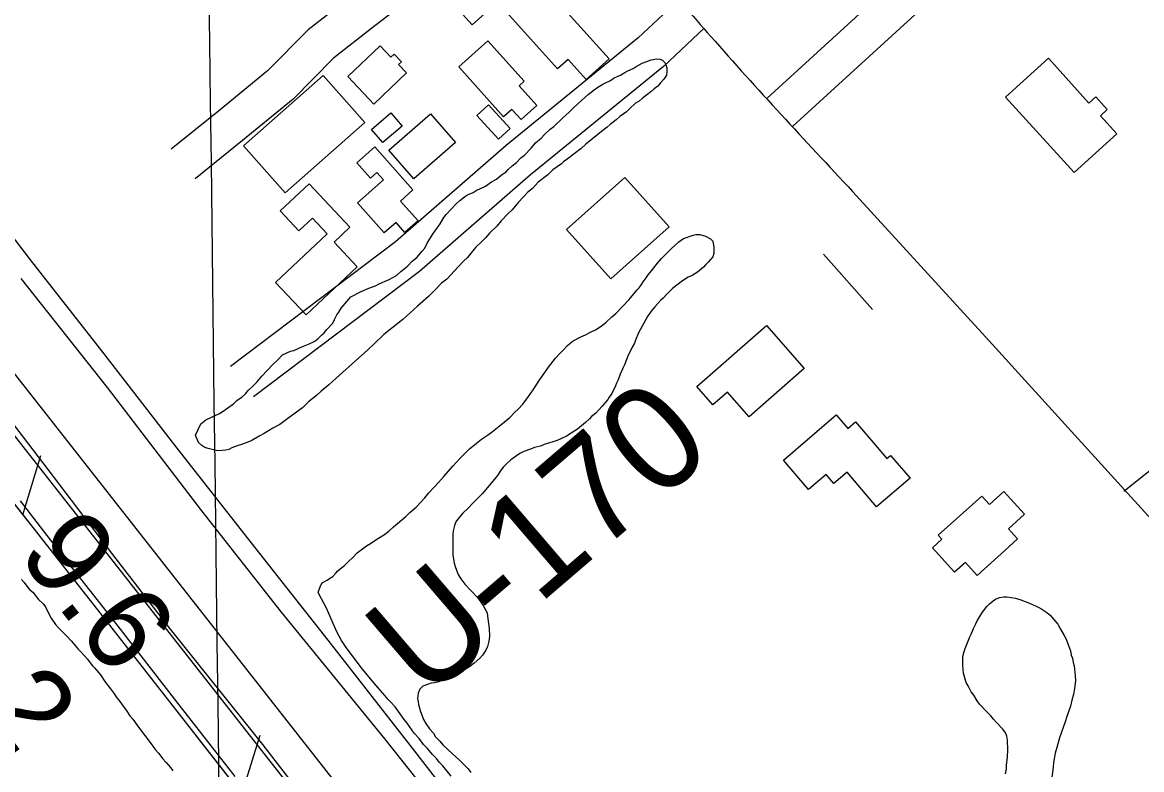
# Model space of a CAD drawing. Extents: x 3704301 to 3742427, y 506229 to 532009.
# Drawn here: x 3729457 to 3730339, y 518336 to 518924 of the extents above; entities that cross this region are included whole.
import ezdxf

# ---------------------------------------------------------------- set-up
doc = ezdxf.new("R2010")
doc.units = 0
for name, color, linetype in [('V-BLDG-OTLN', 7, 'Continuous'), ('V-FLOD-BASE', 7, 'Continuous'), ('V-GRID-MAJR', 7, 'Continuous'), ('V-LEVE-TOET', 7, 'Continuous'), ('V-RAIL-TRAK', 7, 'Continuous'), ('V-RIVR-RANG', 7, 'Continuous'), ('V-RIVR-RANG-IDEN', 7, 'Continuous'), ('V-ROAD-CNTR', 7, 'Continuous'), ('V-RRAP-FSHR', 7, 'Continuous'), ('V-SITE-VEGE', 7, 'Continuous'), ('V-SURV-LINE', 7, 'Continuous'), ('V-TOPO-SHOR', 7, 'Continuous')]:
    doc.layers.add(name, color=color, linetype=linetype)

msp = doc.modelspace()

# ---------------------------------------------------------------- linework, layer by layer
at = {"layer": 'V-BLDG-OTLN'}
for points in [[(3729783.96, 518953.33), (3729833.91, 518998.22), (3729860.94, 518968.15), (3729857.38, 518964.95), (3729919.64, 518895.68), (3729901.5, 518879.38), (3729887.19, 518895.29), (3729878.8, 518887.75), (3729831.57, 518940.3), (3729811.71, 518922.45)], [(3729734.1, 518860.13), (3729713.65, 518881.74), (3729739.2, 518905.93), (3729747.64, 518897.01), (3729750.13, 518899.36), (3729755.86, 518893.3), (3729753.7, 518891.27), (3729759.99, 518884.62)], [(3729836.43, 518850.07), (3729801.08, 518889.33), (3729823.98, 518909.95), (3729852.64, 518878.12), (3729848.55, 518874.43), (3729862.51, 518858.92), (3729850.21, 518847.86), (3729842.94, 518855.93)], [(3730285.81, 518806.07), (3730231.89, 518865.65), (3730265.58, 518896.14), (3730297.5, 518860.87), (3730302.94, 518865.79), (3730312.05, 518855.72), (3730306.62, 518850.8), (3730319.51, 518836.56)], [(3729631.46, 518827.05), (3729694.24, 518882.63), (3729727.04, 518845.58), (3729664.25, 518790)], [(3729732.4, 518840.16), (3729747.65, 518853.09), (3729756.48, 518842.67), (3729741.23, 518829.75)], [(3729745.9, 518823.84), (3729778.78, 518852.48), (3729798.45, 518829.9), (3729765.58, 518801.26)], [(3729832.49, 518832.5), (3729815.39, 518851.19), (3729824.46, 518859.49), (3729841.56, 518840.8)], [(3729742.31, 518758.51), (3729721.25, 518782.29), (3729741.67, 518800.36), (3729736.59, 518806.09), (3729731.57, 518801.64), (3729720.83, 518813.77), (3729735, 518826.31), (3729765.02, 518792.4), (3729755.12, 518783.62), (3729769, 518767.95), (3729758.7, 518758.83), (3729751.66, 518766.79)], [(3729886.1, 518761.2), (3729932.05, 518802.17), (3729966.78, 518763.22), (3729920.83, 518722.25)], [(3729680.83, 518693.96), (3729656.73, 518719.58), (3729697.46, 518757.89), (3729685.83, 518770.26), (3729675.13, 518760.19), (3729660.41, 518775.83), (3729683.14, 518797.21), (3729715.28, 518763.04), (3729702.87, 518751.36), (3729721.17, 518731.9)], [(3730043.53, 518685.61), (3730073.29, 518651.67), (3730029.92, 518613.64), (3730012.83, 518633.13), (3730001.34, 518623.05), (3729988.67, 518637.5)], [(3730113.62, 518609.52), (3730138.35, 518580.65), (3730141.33, 518583.2), (3730156.65, 518565.29), (3730130.3, 518542.73), (3730107.04, 518569.9), (3730096.69, 518561.04), (3730090.52, 518568.24), (3730076.66, 518556.37), (3730056.83, 518579.53), (3730098.42, 518615.14), (3730107.62, 518604.39)], [(3730191.58, 518491.05), (3730174.19, 518510.28), (3730181.74, 518517.11), (3730178.9, 518520.25), (3730213.08, 518551.17), (3730219.17, 518544.44), (3730230.55, 518554.73), (3730246.77, 518536.79), (3730234.19, 518525.42), (3730241.35, 518517.5), (3730231.22, 518508.34), (3730231.25, 518508.31), (3730209.48, 518488.61), (3730200.21, 518498.86)]]:
    msp.add_lwpolyline(points, close=True, dxfattribs=at)
at = {"layer": 'V-FLOD-BASE'}
msp.add_lwpolyline([(3729427.21, 518637.47), (3729477.32, 518572.19), (3729528.29, 518505.01), (3729573.61, 518446.16), (3729646.42, 518355.26), (3729690.89, 518297.74), (3729742.7, 518229.77), (3729789.34, 518172.58), (3729832.12, 518117.48), (3729880.49, 518056.24), (3729936.51, 517983.47), (3729983.26, 517921.64), (3730022.65, 517871.09), (3730070.17, 517811.47), (3730121.4, 517745.12), (3730167.25, 517686.82), (3730230.67, 517612.05), (3730276.24, 517554.01), (3730298.37, 517529.47), (3730332.81, 517492.43)], dxfattribs=at)
at = {"layer": 'V-GRID-MAJR'}
msp.add_spline([(3729691.64, 511904.25), (3729616.75, 517961.66), (3729541.82, 524022.16), (3729466.89, 530082.67), (3729466.85, 530085.73)], degree=3, dxfattribs=at)
at = {"layer": 'V-LEVE-TOET'}
for points in [[(3730638.68, 517257.18), (3730550.6, 517356.72), (3730457.45, 517460.31), (3730379.12, 517547.66), (3730284.47, 517657.21), (3730209.32, 517747.9), (3730150.22, 517828.1), (3730097.1, 517897.02), (3730020.05, 517998.82), (3729959.99, 518073.56), (3729881.41, 518182.4), (3729806.66, 518279.36), (3729743.2, 518359.46), (3729661.56, 518459.52), (3729598.65, 518539.62), (3729524.44, 518636.6), (3729456.21, 518722.57)], [(3729455.59, 518547.29), (3729489.6, 518502.95), (3729530.6, 518450.88), (3729578.65, 518388.92), (3729624.72, 518330.17)]]:
    msp.add_lwpolyline(points, dxfattribs=at)
at = {"layer": 'V-RAIL-TRAK'}
msp.add_lwpolyline([(3730824.57, 517082.49), (3730723.54, 517193.66), (3730620.46, 517307.99), (3730512.59, 517425.91), (3730410.26, 517539.77), (3730318.29, 517644), (3730247.45, 517732.68), (3730168.91, 517833.53), (3730084.74, 517941.9), (3730016.4, 518029.66), (3729944.5, 518121.04), (3729882.27, 518201.29), (3729847.33, 518246.39), (3729826.43, 518272.81), (3729764.7, 518352.57), (3729698.15, 518437.66), (3729637.48, 518514.49), (3729577.31, 518591.33), (3729519.91, 518665.52), (3729463.57, 518737.27), (3729407.69, 518810.27)], dxfattribs=at)
at = {"layer": 'V-ROAD-CNTR'}
for points in [[(3730044.1, 518864.79), (3730607.32, 519379.65)], [(3730064.34, 518842.65), (3730386.27, 519136.94)], [(3729861.75, 519063.79), (3729817.85, 519021.03), (3729766.61, 518983.78), (3729716.49, 518945.46), (3729682.45, 518918.69), (3729650.41, 518886.15), (3729611.87, 518854.59), (3729574.61, 518824.51)], [(3729882.68, 519042.3), (3729837.24, 518998.04), (3729784.54, 518959.72), (3729734.87, 518921.76), (3729702.49, 518896.29), (3729670.66, 518863.96), (3729630.79, 518831.31), (3729593.46, 518801.17)], [(3729973.92, 518941.75), (3729942.52, 518912.35), (3729838.37, 518827.33), (3729751.3, 518751.45), (3729621.22, 518653.16)], [(3729994.43, 518919.86), (3729962.29, 518889.75), (3729857.71, 518804.39), (3729770.22, 518728.15), (3729639.31, 518629.22)], [(3730111.37, 518791.24), (3730216.17, 518676.63), (3730487.43, 518377.84), (3730956.27, 517861.01), (3731251.17, 517542.21), (3731390.8, 517388.87), (3732381.07, 516287.08), (3733107.12, 515502.53), (3733190.17, 515415.41)], [(3730324.93, 518555.1), (3730357.3, 518580.7), (3730392.25, 518609.12), (3730401.85, 518615.11), (3730410.89, 518620.49), (3730420.04, 518625.69), (3730429.29, 518630.71), (3730438.65, 518635.53), (3730448.1, 518640.17), (3730457.51, 518644.55)]]:
    msp.add_lwpolyline(points, dxfattribs=at)
msp.add_spline([(3729081.97, 519774.87), (3729126.31, 519739.4), (3729179.03, 519698.87), (3729227.73, 519661.65), (3729275.56, 519622.64), (3729317.35, 519588.31), (3729358.79, 519551.91), (3729395.49, 519520.66), (3729437.65, 519476.68), (3729485.6, 519434.28), (3729535.25, 519388.94), (3729590.52, 519340.75), (3729629.81, 519302.88), (3729675.73, 519261.61), (3729702.72, 519234.68), (3729732.88, 519202.67), (3729760.9, 519175.43), (3729793.14, 519137.34), (3729833.98, 519092.89), (3729869.41, 519056.23), (3729908.68, 519011.59), (3729955.34, 518963.25), (3729999.59, 518913.45), (3730111.37, 518791.24)], degree=3, dxfattribs=at)
at = {"layer": 'V-RRAP-FSHR'}
for p, q in [((3729457.57, 518536.46), (3729471.72, 518583.2)), ((3729630.28, 518316.07), (3729644.52, 518362.78))]:
    msp.add_line(p, q, dxfattribs=at)
for points in [[(3728944, 519201.14), (3729180.21, 518889.52), (3729518.23, 518459.24), (3729987.97, 517859.04), (3730041, 517788.29), (3730108.93, 517706.23), (3730206.51, 517579.68), (3730263.3, 517517.63), (3730469.39, 517282.83), (3730596.8, 517146.95), (3730778.16, 516949.66), (3730825.07, 516900.53), (3730912.15, 516803.08), (3731129.99, 516556.58), (3731424.37, 516215.93), (3731722.44, 515882.43), (3731812.97, 515780.14), (3731945.55, 515637.27), (3731984.16, 515595), (3732011.02, 515564.7), (3732032.49, 515536.44), (3732061.75, 515501.08), (3732081.29, 515470.29), (3732103.73, 515433.92)], [(3729038.61, 519076.33), (3729180.21, 518889.52), (3729461.37, 518531.62)], [(3729593.76, 518362.74), (3729987.97, 517859.04), (3730041, 517788.29), (3730047.11, 517780.91)]]:
    msp.add_lwpolyline(points, dxfattribs=at)
at = {"layer": 'V-SITE-VEGE'}
for points in [[(3729633.13, 518631.84), (3729635.11, 518634.33), (3729639.1, 518638.1), (3729641.88, 518641.02), (3729645.85, 518645.61), (3729654.6, 518654.79), (3729658.18, 518658.14), (3729662.16, 518662.32), (3729668.61, 518665.33), (3729671.05, 518665.8), (3729677.5, 518668.81), (3729682.75, 518670.98), (3729687.59, 518673.13), (3729690.39, 518675.24), (3729693.18, 518678.16), (3729695.17, 518679.84), (3729697.15, 518682.34), (3729701.92, 518687.35), (3729703.08, 518690.23), (3729705.02, 518693.95), (3729706.61, 518696.03), (3729708.56, 518699.34), (3729714.51, 518706.42), (3729716.1, 518708.08), (3729724.15, 518712.36), (3729730.21, 518714.96), (3729735.46, 518716.71), (3729738.28, 518718.41), (3729743.12, 518720.57), (3729746.35, 518721.87), (3729751.99, 518724.86), (3729755.57, 518728.22), (3729760.77, 518732.42), (3729764.35, 518736.18), (3729767.95, 518739.12), (3729772.31, 518744.12), (3729774.29, 518746.61), (3729776.24, 518750.33), (3729780.94, 518758.2), (3729783.32, 518761.11), (3729786.47, 518765.67), (3729789.2, 518770.63), (3729791.18, 518773.13), (3729799.14, 518781.48), (3729801.93, 518783.99), (3729805.53, 518786.94), (3729807.93, 518788.62), (3729812.38, 518790.36), (3729814.78, 518792.06), (3729822.04, 518795.49), (3729826.85, 518798.88), (3729830.88, 518801.01), (3729834.87, 518804.37), (3729838.08, 518806.49), (3729840.07, 518808.58), (3729843.26, 518811.51), (3729846.46, 518814.04), (3729850.04, 518817.79), (3729852.85, 518819.9), (3729858.01, 518825.33), (3729861.58, 518829.49), (3729865.98, 518833.27), (3729868.76, 518836.19), (3729873.15, 518840.38), (3729875.95, 518842.49), (3729883.12, 518849.19), (3729887.92, 518853.38), (3729891.5, 518857.14), (3729895.08, 518860.49), (3729903.07, 518867.62), (3729907.87, 518871.4), (3729910.67, 518873.51), (3729914.7, 518875.65), (3729916.71, 518876.92), (3729920.74, 518878.65), (3729923.54, 518880.76), (3729928.39, 518882.92), (3729932, 518885.04), (3729934.42, 518886.33), (3729938.46, 518888.06), (3729940.86, 518889.74), (3729945.69, 518892.31), (3729949.33, 518893.62), (3729952.56, 518894.92), (3729957.02, 518895.85), (3729959.48, 518895.5), (3729961.54, 518894.73), (3729964.05, 518891.95), (3729964.95, 518888.7), (3729965.03, 518885.44), (3729964.68, 518882.98), (3729962.72, 518879.67), (3729959.94, 518876.75), (3729957.96, 518874.26), (3729955.16, 518872.15), (3729952.36, 518869.63), (3729945.55, 518864.57), (3729943.16, 518862.48), (3729940.34, 518860.78), (3729935.96, 518856.59), (3729933.17, 518854.08)], [(3729933.17, 518854.08), (3729927.96, 518850.28), (3729925.17, 518847.76), (3729920.36, 518843.98), (3729917.97, 518841.88), (3729913.56, 518838.51), (3729910.77, 518835.99), (3729901.17, 518828.42), (3729897.58, 518825.07), (3729891.97, 518820.86), (3729888.37, 518817.91), (3729883.56, 518814.53), (3729881.97, 518812.86), (3729875.15, 518808.21), (3729871.17, 518804.44), (3729863.56, 518798.55), (3729859.2, 518793.55), (3729855.6, 518790.6), (3729848.04, 518782.67), (3729843.29, 518776.85), (3729839.7, 518773.49), (3729834.53, 518768.07), (3729830.97, 518763.9), (3729825.39, 518758.46), (3729822.22, 518754.72), (3729819.04, 518751.38), (3729814.65, 518747.19), (3729811.87, 518744.27), (3729807.91, 518739.28), (3729804.72, 518736.35), (3729800.75, 518731.77), (3729791.61, 518722.16), (3729787.61, 518718.8), (3729781.64, 518712.95), (3729777.26, 518708.35), (3729768.48, 518700.8), (3729756.91, 518690.32), (3729742.1, 518678.54), (3729734.54, 518671.02), (3729729.35, 518666.4), (3729722.17, 518659.7), (3729704.61, 518644.18), (3729698.62, 518638.74), (3729692.63, 518633.7), (3729689.04, 518630.35), (3729682.64, 518625.29), (3729677.86, 518620.69), (3729667.44, 518613.1), (3729660.23, 518607.62), (3729654.6, 518604.63), (3729647.77, 518600.38), (3729643.74, 518598.25), (3729638.11, 518594.85), (3729634.88, 518593.54), (3729630.03, 518591.79), (3729627.2, 518590.91), (3729622.35, 518589.16), (3729619.93, 518587.88), (3729617.5, 518587.41), (3729614.65, 518586.93), (3729610.98, 518586.84), (3729603.6, 518588.7), (3729601.13, 518589.46), (3729598.65, 518591.03), (3729596.14, 518593.42), (3729593.56, 518599.06), (3729597.82, 518608.14), (3729601.83, 518611.09), (3729612.71, 518616.25), (3729614.72, 518617.52), (3729623.54, 518623.86), (3729626.33, 518626.37), (3729630.34, 518629.32), (3729633.13, 518631.84)], [(3729848.01, 518619.75), (3729851.45, 518623.64), (3729855.92, 518629.73), (3729859.59, 518634.99), (3729864.84, 518643), (3729866.95, 518645.77), (3729871.67, 518652.68), (3729877.2, 518659.88), (3729880.92, 518663.78), (3729883.31, 518666.02), (3729886.75, 518669.91), (3729890.48, 518672.99), (3729892.9, 518674.14), (3729896.11, 518676.11), (3729901.49, 518678.42), (3729904.44, 518680.12), (3729909.28, 518682.42), (3729914.36, 518685.8), (3729917.29, 518688.32), (3729921.81, 518692.51), (3729924.74, 518695.03), (3729935.34, 518706.16), (3729941.69, 518713.66), (3729943.28, 518715.33), (3729945.12, 518717.82), (3729946.43, 518720.03), (3729948.8, 518723.08), (3729950.37, 518725.56), (3729953.01, 518728.61), (3729954.85, 518731.11), (3729957.76, 518734.71), (3729960.93, 518738.32), (3729968.35, 518746.12), (3729974.48, 518751.43), (3729978.22, 518754.24), (3729985.76, 518756.87), (3729987.93, 518757.2), (3729990.92, 518757.27), (3729995.57, 518756.03), (3729999.43, 518753.95), (3730001.38, 518752.09), (3730002.05, 518746.94), (3730002.16, 518742.32), (3730001.14, 518739.58), (3729997.71, 518735.41), (3729995.84, 518733.74), (3729993.99, 518731.52), (3729989.19, 518727.6), (3729984.91, 518725.04), (3729981.95, 518723.61), (3729977.4, 518720.78), (3729969.39, 518714.61), (3729966.74, 518712.09), (3729965.15, 518710.42), (3729962.23, 518707.09), (3729960.11, 518705.14), (3729955.6, 518700.4), (3729952.7, 518696.8), (3729949.81, 518692.65), (3729942.79, 518679.7), (3729940.21, 518673.93), (3729939.45, 518671.74), (3729937.62, 518668.43), (3729934.26, 518661.28), (3729931.71, 518654.69)], [(3729931.71, 518654.69), (3729930.41, 518651.94), (3729929.65, 518650.02), (3729928.35, 518647.26), (3729926.56, 518642.87), (3729925.27, 518640.12), (3729924.5, 518637.93), (3729921.66, 518631.88), (3729919.55, 518629.11), (3729918.51, 518627.18), (3729914.02, 518621.91), (3729908.72, 518616.34), (3729905.79, 518613.82), (3729904.2, 518611.88), (3729901.01, 518609.08), (3729894.61, 518603.76), (3729889.52, 518600.65), (3729886.05, 518598.39), (3729878.52, 518594.94), (3729868.27, 518591.7), (3729865.57, 518590.55), (3729860.71, 518589.34), (3729857.48, 518588.17), (3729852.36, 518586.15), (3729849.13, 518584.71), (3729842.19, 518579.64), (3729838.46, 518576.29), (3729836.34, 518574.07), (3729833.71, 518570.74), (3729832.13, 518568.25), (3729830.56, 518566.04), (3729819.46, 518552.99), (3729815.21, 518548.81), (3729812.3, 518545.48), (3729808.59, 518541.58), (3729804.33, 518537.67), (3729800.1, 518532.67), (3729798.79, 518530.73), (3729797.77, 518527.99), (3729796.79, 518523.62), (3729796.32, 518520.62), (3729796.49, 518513.83), (3729796.31, 518509.74), (3729796.43, 518504.85), (3729797.41, 518498.35), (3729798.58, 518494.84), (3729800.62, 518489.45), (3729802.6, 518485.97), (3729805.97, 518481.7), (3729815.75, 518471.07), (3729820.25, 518464.92), (3729822.23, 518461.44), (3729823.38, 518459.02), (3729824.04, 518454.41), (3729824.4, 518450.61), (3729825.04, 518446.82), (3729825.19, 518440.58), (3729824.74, 518436.76), (3729823.75, 518432.65), (3729822.46, 518429.63), (3729819.84, 518425.76), (3729817.73, 518423.26), (3729813.2, 518419.35), (3729808.66, 518415.98), (3729805.98, 518414.55), (3729801.68, 518412.54), (3729798.19, 518410.55), (3729793.62, 518408.27), (3729790.39, 518407.1), (3729785.28, 518404.8), (3729782.04, 518403.91), (3729779.33, 518403.57), (3729776.36, 518402.68), (3729772.86, 518401.24), (3729770.47, 518399), (3729769.19, 518395.71), (3729768.47, 518391.61), (3729769.08, 518388.91), (3729769.41, 518386.74), (3729770.61, 518382.15), (3729773.23, 518375.14), (3729775.21, 518371.93), (3729778.03, 518367.65), (3729781.1, 518364.19), (3729782.8, 518361.51), (3729786.15, 518358.06), (3729788.67, 518355.13), (3729796.18, 518347.97), (3729801.19, 518343.47), (3729808.44, 518336.04), (3729810.68, 518333.37)], [(3729794.98, 518330.28), (3729788.53, 518338.54), (3729785.74, 518341.47), (3729783.49, 518344.4), (3729780.42, 518347.59), (3729776.23, 518352.38), (3729773.44, 518355.3), (3729769.79, 518360.11), (3729765.88, 518364.36), (3729760.52, 518372.12), (3729758, 518375.05), (3729754.9, 518379.59), (3729750.97, 518384.94), (3729747.05, 518389.19), (3729745.39, 518390.78), (3729742.86, 518393.98), (3729734.19, 518403.83), (3729724.11, 518416.09), (3729711.74, 518432.64), (3729708.64, 518437.19), (3729704.93, 518444.17), (3729696.58, 518463.27), (3729691.17, 518473.47), (3729690.31, 518475.35), (3729692.35, 518480.83), (3729693.39, 518482.76), (3729697.42, 518484.76), (3729699.29, 518486.17), (3729701.96, 518487.87), (3729704.35, 518490.37), (3729705.93, 518492.31), (3729708.86, 518494.83), (3729711, 518496.51), (3729714.45, 518499.86), (3729717.38, 518502.38), (3729721.09, 518506.28), (3729728.3, 518511.89), (3729731.51, 518513.87), (3729736.59, 518517.26), (3729742.48, 518520.93), (3729745.95, 518523.47), (3729749.68, 518526.82), (3729759.27, 518534.94), (3729762.45, 518538.28), (3729767.51, 518542.48), (3729774.41, 518549.72), (3729777.57, 518553.6), (3729785.25, 518561.94), (3729789.22, 518566.66), (3729796.36, 518574.72), (3729799.28, 518577.78), (3729802.19, 518581.12), (3729806.43, 518585.3), (3729809.62, 518588.37), (3729814.95, 518592.85), (3729818.95, 518595.93), (3729824.57, 518599.61), (3729827.77, 518602.13), (3729832.84, 518606.33), (3729841.37, 518613.07), (3729845.35, 518617.24), (3729848.01, 518619.75)], [(3729456.54, 518485.34), (3729458.77, 518482.95), (3729461.57, 518479.21), (3729463.25, 518477.35), (3729465.47, 518475.51), (3729469.96, 518469.64), (3729473.57, 518466.19), (3729475.53, 518463.79), (3729478.68, 518457.35), (3729480.1, 518454.94), (3729483.48, 518449.86), (3729486, 518446.93), (3729491.84, 518441.37), (3729496.02, 518436.86), (3729501.34, 518430.47), (3729503.85, 518427.81), (3729508.32, 518422.76), (3729512.53, 518417.42), (3729514.2, 518415.84), (3729515.88, 518413.7), (3729518.95, 518410.25), (3729522.34, 518404.9)], [(3730231.86, 518332.26), (3730232.59, 518336.1), (3730232.52, 518338.83), (3730233.45, 518345.68), (3730233.59, 518350.87), (3730233.4, 518358.78), (3730232.77, 518362.04), (3730231.9, 518364.47), (3730229.64, 518367.42), (3730224.87, 518372.77), (3730222.35, 518375.43), (3730220.38, 518377.84), (3730217.02, 518381.04), (3730211.42, 518387.18), (3730209.44, 518389.86), (3730206.88, 518394.16), (3730204.9, 518396.85), (3730202.33, 518401.7), (3730200.9, 518404.12), (3730199.72, 518407.91), (3730198.81, 518411.44), (3730198.47, 518414.16), (3730198.1, 518418.52), (3730198.31, 518420.98), (3730198.21, 518424.8), (3730199.21, 518428.64), (3730199.97, 518431.12), (3730203.84, 518440.22), (3730204.88, 518442.43), (3730206.69, 518446.84), (3730208.51, 518450.43), (3730209.54, 518452.92), (3730213.74, 518459.57), (3730217.19, 518464.02), (3730219.31, 518466.26), (3730221.99, 518468.51), (3730223.87, 518469.92), (3730227.11, 518471.09), (3730230.64, 518471.72), (3730232.83, 518471.78), (3730236.39, 518471.31), (3730239.68, 518470.58), (3730243.81, 518469.31), (3730249.32, 518467.26), (3730255.38, 518464.68), (3730259.8, 518462.61), (3730264.52, 518459.44), (3730267.03, 518457.32), (3730268.43, 518455.72), (3730272.94, 518450.1), (3730275.21, 518446.33), (3730278.07, 518441.21), (3730279.5, 518438.24), (3730281.54, 518433.38), (3730283, 518429.05), (3730283.63, 518425.79), (3730284.51, 518423.35), (3730285.13, 518420.09), (3730286.02, 518417.39), (3730286.76, 518409.49), (3730286.86, 518405.4), (3730286.19, 518399.37), (3730285.48, 518394.72), (3730284.47, 518391.42), (3730282.97, 518385.65), (3730280.17, 518377.39), (3730278.91, 518373.26), (3730274.3, 518360.6), (3730272.31, 518352.9), (3730271.05, 518348.5), (3730269.59, 518341.1), (3730269.41, 518337.54), (3730268.24, 518329.33)], [(3729522.34, 518404.9), (3729526.82, 518399.3), (3729529.08, 518396.09), (3729531.62, 518392.08), (3729533.29, 518390.22), (3729535.27, 518387.28), (3729539.48, 518381.68), (3729542.02, 518377.94), (3729544.25, 518375.27), (3729547.36, 518370.73), (3729549.59, 518368.07), (3729559.43, 518354.72), (3729561.95, 518351.53), (3729564.47, 518348.6), (3729567.84, 518344.06), (3729570.35, 518341.41), (3729573.98, 518337.15), (3729575.95, 518334.48)]]:
    msp.add_lwpolyline(points, dxfattribs=at)
at = {"layer": 'V-SURV-LINE'}
for points in [[(3728969.1, 519261.53), (3730271.77, 517601.65)], [(3730248.15, 517583.14), (3728945.48, 519243.02)]]:
    msp.add_lwpolyline(points, dxfattribs=at)
at = {"layer": 'V-TOPO-SHOR'}
msp.add_line((3730127.12, 518698.13), (3730088.39, 518741.68), dxfattribs=at)

# ---------------------------------------------------------------- texts
at = {"layer": 'V-RIVR-RANG'}
for s, p in [('9.6', (3729452.64, 518505.13)), ('9.2', (3729375.26, 518441.74))]:
    msp.add_text(s, height=67, rotation=308.12833, dxfattribs=at).set_placement(p)
at = {"layer": 'V-RIVR-RANG-IDEN'}
msp.add_text('U-170', height=83, rotation=40.61733, dxfattribs=at).set_placement((3729774.83, 518388.59))

doc.saveas('drawing.dxf')
